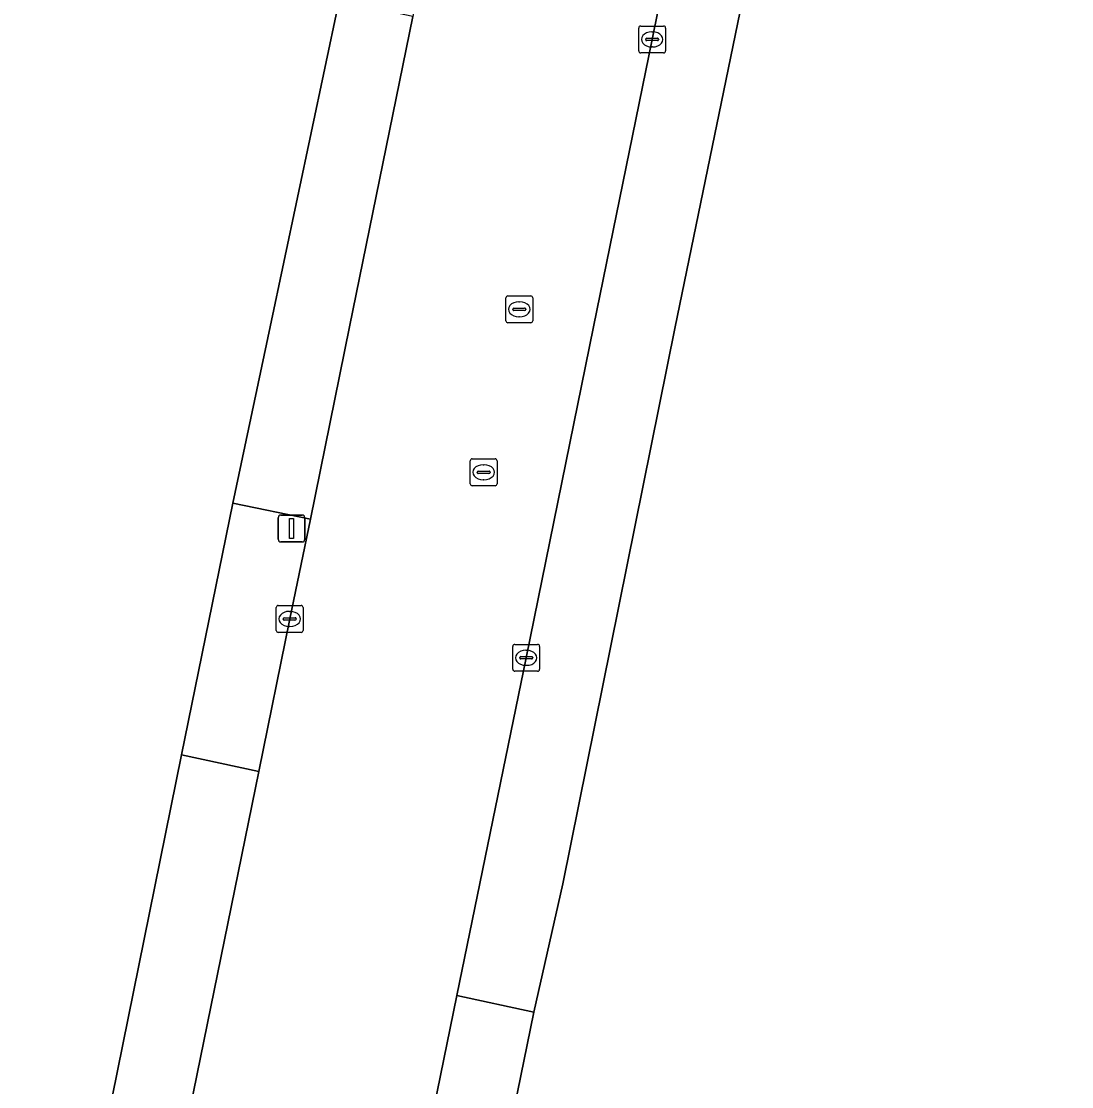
# Model space of a CAD drawing. Extents: x 157692 to 159674, y 381452 to 383291.
# Drawn here: x 158101.56 to 158140.66, y 381971.71 to 382011.37 of the extents above; entities that cross this region are included whole.
import ezdxf

# ---------------------------------------------------------------- set-up
doc = ezdxf.new("R2010")
doc.units = 0
for name, color, linetype in [('IMGEO_Erf', 7, 'Continuous'), ('IMGEO_Kolk', 7, 'Continuous'), ('IMGEO_Lichtmast', 7, 'Continuous'), ('IMGEO_Rijbaan_lokaal_gesloten', 7, 'Continuous'), ('IMGEO_Rioolput', 7, 'Continuous'), ('IMGEO_Voetpad_open', 7, 'Continuous')]:
    doc.layers.add(name, color=color, linetype=linetype)

msp = doc.modelspace()

# ---------------------------------------------------------------- linework, layer by layer
at = {"layer": 'IMGEO_Erf'}
for points in [[(158103.754, 381965.437), (158107.527, 381984.069), (158109.438, 381993.433), (158110.826, 382000), (158113.371, 382012.035), (158113.697, 382012.061), (158121.578, 382050.327), (158121.011, 382050.393), (158117.505, 382051.115), (158118.547, 382056.179), (158122.053, 382055.457), (158122.198, 382055.453), (158137.763, 382131.322), (158139.412, 382139.429), (158144.374, 382162.974), (158145.238, 382167.387), (158144.498, 382170.071), (158143.697, 382170.783), (158142.534, 382171.623), (158022.362, 382196.264), (158014.567, 382197.819), (158012.827, 382198.175)], [(158219.414, 382155.844), (158206.316, 382158.502), (158201.257, 382135.532), (158200.838, 382133.629), (158200.517, 382132.175), (158199.841, 382129.108), (158199.834, 382129.109), (158195.31, 382129.992), (158176.587, 382133.918), (158166.278, 382136.044), (158154.599, 382138.529), (158137.162, 382053.571), (158133.419, 382037.075), (158130.551, 382022.604), (158125.897, 382000), (158121.713, 381979.263), (158120.644, 381974.489), (158119.054, 381966.712)]]:
    msp.add_lwpolyline(points, dxfattribs=at)
at = {"layer": 'IMGEO_Kolk'}
for p, q in [((158124.544, 382010.27), (158124.544, 382011.122)), ((158124.619, 382011.196), (158125.471, 382011.196)), ((158125.032, 382010.976), (158125.057, 382010.976)), ((158125.545, 382011.122), (158125.545, 382010.27)), ((158124.803, 382010.69), (158124.803, 382010.702)), ((158125.241, 382010.653), (158124.843, 382010.653)), ((158124.846, 382010.739), (158125.244, 382010.739)), ((158125.287, 382010.702), (158125.287, 382010.69)), ((158125.471, 382010.196), (158124.619, 382010.196)), ((158125.055, 382010.416), (158125.03, 382010.416)), ((158111.05, 381988.699), (158111.05, 381989.551)), ((158111.125, 381989.625), (158111.977, 381989.625)), ((158112.051, 381989.551), (158112.051, 381988.699)), ((158111.309, 381989.119), (158111.309, 381989.131)), ((158111.352, 381989.168), (158111.75, 381989.168)), ((158111.538, 381989.405), (158111.563, 381989.405)), ((158111.793, 381989.131), (158111.793, 381989.119)), ((158111.747, 381989.082), (158111.349, 381989.082)), ((158111.561, 381988.845), (158111.536, 381988.845)), ((158111.977, 381988.625), (158111.125, 381988.625)), ((158119.855, 381987.251), (158119.855, 381988.103)), ((158119.93, 381988.177), (158120.782, 381988.177)), ((158120.343, 381987.957), (158120.368, 381987.957)), ((158120.856, 381988.103), (158120.856, 381987.251)), ((158120.114, 381987.671), (158120.114, 381987.683)), ((158120.552, 381987.634), (158120.154, 381987.634)), ((158120.157, 381987.72), (158120.555, 381987.72)), ((158120.598, 381987.683), (158120.598, 381987.671)), ((158120.782, 381987.177), (158119.93, 381987.177)), ((158120.366, 381987.397), (158120.341, 381987.397))]:
    msp.add_line(p, q, dxfattribs=at)
for points in [[(158124.544, 382010.27), (158124.544, 382011.122)], [(158124.619, 382011.196), (158125.471, 382011.196)], [(158125.545, 382011.122), (158125.545, 382010.27)], [(158125.471, 382010.196), (158124.619, 382010.196)], [(158111.05, 381988.699), (158111.05, 381989.551)], [(158111.125, 381989.625), (158111.977, 381989.625)], [(158112.051, 381989.551), (158112.051, 381988.699)], [(158111.977, 381988.625), (158111.125, 381988.625)], [(158119.855, 381987.251), (158119.855, 381988.103)], [(158119.93, 381988.177), (158120.782, 381988.177)], [(158120.856, 381988.103), (158120.856, 381987.251)], [(158120.782, 381987.177), (158119.93, 381987.177)]]:
    msp.add_lwpolyline(points, dxfattribs=at)
for centre, radius, start, end in [((158124.621, 382011.12), 0.0765, 91.552, 178.448), ((158124.621, 382011.12), 0.0765, 91.552, 178.448), ((158125.469, 382011.12), 0.0765, 1.552, 88.448), ((158125.469, 382011.12), 0.0765, 1.552, 88.448), ((158124.843, 382010.699), 0.0403, 85.8775, 175.7526), ((158124.84, 382010.689), 0.0366, 178.938, 274.7102), ((158125.244, 382010.696), 0.043, 264.8664, 352.4533), ((158125.248, 382010.701), 0.0386, 1.7309, 96.639), ((158124.621, 382010.272), 0.0765, 181.552, 268.448), ((158124.621, 382010.272), 0.0765, 181.552, 268.448), ((158125.469, 382010.272), 0.0765, 271.552, 358.448), ((158125.469, 382010.272), 0.0765, 271.552, 358.448), ((158111.127, 381989.549), 0.0765, 91.552, 178.448), ((158111.127, 381989.549), 0.0765, 91.552, 178.448), ((158111.975, 381989.549), 0.0765, 1.552, 88.448), ((158111.975, 381989.549), 0.0765, 1.552, 88.448), ((158111.349, 381989.128), 0.0403, 85.8775, 175.7526), ((158111.346, 381989.118), 0.0366, 178.938, 274.7102), ((158111.75, 381989.125), 0.043, 264.8664, 352.4533), ((158111.754, 381989.13), 0.0386, 1.7309, 96.639), ((158111.127, 381988.701), 0.0765, 181.552, 268.448), ((158111.127, 381988.701), 0.0765, 181.552, 268.448), ((158111.975, 381988.701), 0.0765, 271.552, 358.448), ((158111.975, 381988.701), 0.0765, 271.552, 358.448), ((158119.932, 381988.101), 0.0765, 91.552, 178.448), ((158119.932, 381988.101), 0.0765, 91.552, 178.448), ((158120.78, 381988.101), 0.0765, 1.552, 88.448), ((158120.78, 381988.101), 0.0765, 1.552, 88.448), ((158120.154, 381987.68), 0.0403, 85.8775, 175.7526), ((158120.151, 381987.67), 0.0366, 178.938, 274.7102), ((158120.555, 381987.677), 0.043, 264.8664, 352.4533), ((158120.559, 381987.682), 0.0386, 1.7309, 96.639), ((158119.932, 381987.253), 0.0765, 181.552, 268.448), ((158119.932, 381987.253), 0.0765, 181.552, 268.448), ((158120.78, 381987.253), 0.0765, 271.552, 358.448), ((158120.78, 381987.253), 0.0765, 271.552, 358.448)]:
    msp.add_arc(centre, radius, start, end, dxfattribs=at)
for centre, major_axis, ratio, start_param, end_param in [((158125.031, 382010.696), (-0.387, 0.002), 0.722429, 4.712389, 7.853982), ((158125.056, 382010.696), (-0.39, 0.002), 0.717154, 1.570796, 4.712389), ((158111.537, 381989.125), (-0.387, 0.002), 0.722429, 4.712389, 7.853982), ((158111.562, 381989.125), (-0.39, 0.002), 0.717154, 1.570796, 4.712389), ((158120.342, 381987.677), (-0.387, 0.002), 0.722429, 4.712389, 7.853982), ((158120.367, 381987.677), (-0.39, 0.002), 0.717154, 1.570796, 4.712389)]:
    msp.add_ellipse(centre, major_axis=major_axis, ratio=ratio, start_param=start_param, end_param=end_param, dxfattribs=at)
at = {"layer": 'IMGEO_Lichtmast'}
for p, q in [((158111.123, 381992.091), (158111.123, 381992.891)), ((158111.123, 381992.891), (158111.123, 381992.091)), ((158111.223, 381992.991), (158112.013, 381992.991)), ((158112.013, 381992.991), (158111.223, 381992.991)), ((158112.113, 381992.891), (158112.113, 381992.091)), ((158112.113, 381992.091), (158112.113, 381992.891)), ((158112.013, 381991.991), (158111.223, 381991.991)), ((158111.223, 381991.991), (158112.013, 381991.991))]:
    msp.add_line(p, q, dxfattribs=at)
msp.add_lwpolyline([(158111.543, 381992.866), (158111.693, 381992.866), (158111.693, 381992.116), (158111.543, 381992.116), (158111.543, 381992.866)], dxfattribs=at)
for centre, start, end in [((158111.223, 381992.891), 90, 180), ((158111.223, 381992.891), 90, 180), ((158112.013, 381992.891), 0, 90), ((158112.013, 381992.891), 360, 90), ((158111.223, 381992.091), 180, 270), ((158111.223, 381992.091), 180, 270), ((158112.013, 381992.091), 270, 0), ((158112.013, 381992.091), 270, 0)]:
    msp.add_arc(centre, 0.1, start, end, dxfattribs=at)
at = {"layer": 'IMGEO_Rijbaan_lokaal_gesloten'}
msp.add_lwpolyline([(158116.186, 381967.321), (158117.779, 381975.107), (158120.355, 381987.678), (158122.865, 382000), (158125.044, 382010.697), (158127.58, 382023.226), (158128.306, 382026.565), (158130.56, 382037.629), (158130.877, 382039.125), (158122.207, 382040.936), (158119.574, 382028.333), (158116.264, 382012.201), (158116.14, 382011.546), (158113.781, 382000), (158112.319, 381992.843), (158111.552, 381989.125), (158110.401, 381983.44), (158107.08, 381967.14)], dxfattribs=at)
at = {"layer": 'IMGEO_Rioolput'}
for p, q in [((158119.597, 382000.223), (158119.597, 382001.075)), ((158119.672, 382001.149), (158120.524, 382001.149)), ((158120.598, 382001.075), (158120.598, 382000.223)), ((158119.856, 382000.643), (158119.856, 382000.655)), ((158120.294, 382000.606), (158119.896, 382000.606)), ((158119.899, 382000.692), (158120.297, 382000.692)), ((158120.085, 382000.929), (158120.11, 382000.929)), ((158120.34, 382000.655), (158120.34, 382000.643)), ((158120.108, 382000.369), (158120.083, 382000.369)), ((158120.524, 382000.149), (158119.672, 382000.149)), ((158118.346, 381995.084), (158119.198, 381995.084)), ((158118.271, 381994.158), (158118.271, 381995.01)), ((158118.759, 381994.864), (158118.784, 381994.864)), ((158119.272, 381995.01), (158119.272, 381994.158)), ((158118.53, 381994.578), (158118.53, 381994.59)), ((158118.968, 381994.541), (158118.57, 381994.541)), ((158118.573, 381994.627), (158118.971, 381994.627)), ((158118.782, 381994.304), (158118.757, 381994.304)), ((158119.014, 381994.59), (158119.014, 381994.578)), ((158119.198, 381994.084), (158118.346, 381994.084))]:
    msp.add_line(p, q, dxfattribs=at)
for points in [[(158119.597, 382000.223), (158119.597, 382001.075)], [(158119.672, 382001.149), (158120.524, 382001.149)], [(158120.598, 382001.075), (158120.598, 382000.223)], [(158120.524, 382000.149), (158119.672, 382000.149)], [(158118.346, 381995.084), (158119.198, 381995.084)], [(158118.271, 381994.158), (158118.271, 381995.01)], [(158119.272, 381995.01), (158119.272, 381994.158)], [(158119.198, 381994.084), (158118.346, 381994.084)]]:
    msp.add_lwpolyline(points, dxfattribs=at)
for centre, radius, start, end in [((158119.674, 382001.073), 0.0765, 91.552, 178.448), ((158119.674, 382001.073), 0.0765, 91.552, 178.448), ((158120.522, 382001.073), 0.0765, 1.552, 88.448), ((158120.522, 382001.073), 0.0765, 1.552, 88.448), ((158119.896, 382000.652), 0.0403, 85.8775, 175.7526), ((158119.893, 382000.642), 0.0366, 178.938, 274.7102), ((158120.297, 382000.649), 0.043, 264.8664, 352.4533), ((158120.301, 382000.654), 0.0386, 1.7309, 96.639), ((158119.674, 382000.225), 0.0765, 181.552, 268.448), ((158119.674, 382000.225), 0.0765, 181.552, 268.448), ((158120.522, 382000.225), 0.0765, 271.552, 358.448), ((158120.522, 382000.225), 0.0765, 271.552, 358.448), ((158118.348, 381995.008), 0.0765, 91.552, 178.448), ((158118.348, 381995.008), 0.0765, 91.552, 178.448), ((158119.196, 381995.008), 0.0765, 1.552, 88.448), ((158119.196, 381995.008), 0.0765, 1.552, 88.448), ((158118.57, 381994.587), 0.0403, 85.8775, 175.7526), ((158118.567, 381994.577), 0.0366, 178.938, 274.7102), ((158118.971, 381994.584), 0.043, 264.8664, 352.4533), ((158118.975, 381994.589), 0.0386, 1.7309, 96.639), ((158118.348, 381994.16), 0.0765, 181.552, 268.448), ((158118.348, 381994.16), 0.0765, 181.552, 268.448), ((158119.196, 381994.16), 0.0765, 271.552, 358.448), ((158119.196, 381994.16), 0.0765, 271.552, 358.448)]:
    msp.add_arc(centre, radius, start, end, dxfattribs=at)
for centre, major_axis, ratio, start_param, end_param in [((158120.084, 382000.649), (-0.387, 0.002), 0.722429, 4.712389, 7.853982), ((158120.109, 382000.649), (-0.39, 0.002), 0.717154, 1.570796, 4.712389), ((158118.758, 381994.584), (-0.387, 0.002), 0.722429, 4.712389, 7.853982), ((158118.783, 381994.584), (-0.39, 0.002), 0.717154, 1.570796, 4.712389)]:
    msp.add_ellipse(centre, major_axis=major_axis, ratio=ratio, start_param=start_param, end_param=end_param, dxfattribs=at)
at = {"layer": 'IMGEO_Voetpad_open'}
for points in [[(158120.644, 381974.489), (158121.713, 381979.263), (158125.897, 382000), (158130.551, 382022.604), (158127.58, 382023.226), (158125.044, 382010.697), (158122.865, 382000), (158120.355, 381987.678), (158117.779, 381975.107)], [(158112.319, 381992.843), (158113.781, 382000), (158116.14, 382011.546), (158113.697, 382012.061), (158113.371, 382012.035), (158110.826, 382000), (158109.438, 381993.433)], [(158110.401, 381983.44), (158111.552, 381989.125), (158112.319, 381992.843), (158109.438, 381993.433), (158107.527, 381984.069)], [(158106.63, 381964.853), (158107.08, 381967.14), (158110.401, 381983.44), (158107.527, 381984.069), (158103.754, 381965.437)], [(158119.054, 381966.712), (158120.644, 381974.489), (158117.779, 381975.107), (158116.186, 381967.321)]]:
    msp.add_lwpolyline(points, close=True, dxfattribs=at)

doc.saveas('drawing.dxf')
